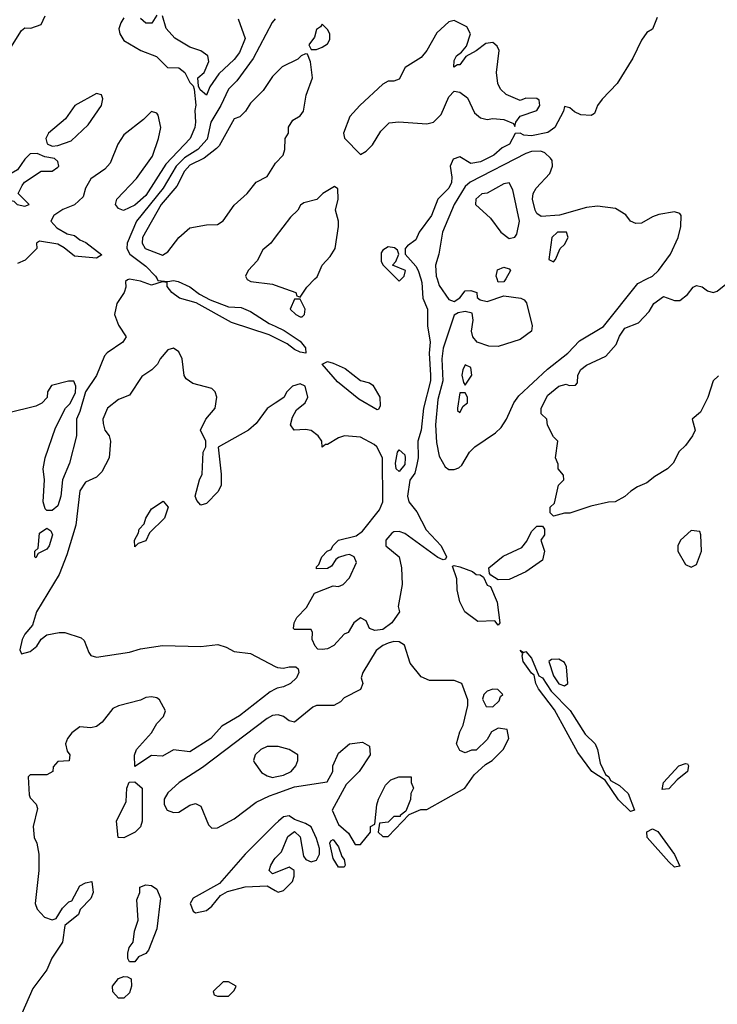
# Model space of a CAD drawing. Header units: inches. Extents: x 2348341 to 2479810, y 460419 to 613669.
# Tile 576 of 656: x 2449071 to 2451606, y 557364 to 560942. Entities that reach past the tile are written whole.
import ezdxf

# ---------------------------------------------------------------- set-up
doc = ezdxf.new("R2010")
doc.units = ezdxf.units.IN
doc.header["$MEASUREMENT"] = 0
for name, color, linetype in [('C4545', 7, 'Continuous'), ('C4546', 7, 'Continuous'), ('C4555', 7, 'Continuous'), ('C4556', 7, 'Continuous')]:
    doc.layers.add(name, color=color, linetype=linetype)

msp = doc.modelspace()

# ---------------------------------------------------------------- linework, layer by layer
at = {"layer": 'C4545', "color": 2}
for points, elevation in [([(2450000, 559785.6), (2449977.1, 559797.1), (2449841.1, 559841.1), (2449712.7, 559912.7), (2449652.3, 559930), (2449624.2, 559950), (2449607.3, 559972.7), (2449607.3, 559987.3), (2449588.7, 559988.7), (2449550, 559976.9), (2449510, 559992.3), (2449470, 559999.3), (2449463, 559997), (2449456, 559990), (2449457.3, 559970), (2449450.8, 559950), (2449424, 559910), (2449416.3, 559870), (2449430, 559831.3), (2449458, 559790), (2449446, 559770), (2449388.7, 559731.3), (2449379.5, 559720.5), (2449350, 559649), (2449310.8, 559590), (2449290, 559518), (2449277.3, 559490), (2449278.4, 559430), (2449252.7, 559330), (2449227.3, 559270), (2449221.3, 559210), (2449210, 559175.3), (2449190, 559158), (2449170, 559158), (2449164, 559164), (2449157.2, 559190), (2449161.2, 559270), (2449157.2, 559310), (2449164, 559350), (2449201.2, 559458.8), (2449238, 559530), (2449253.6, 559546.4), (2449274.6, 559585.4), (2449275.3, 559610), (2449268, 559628), (2449248.4, 559628.4), (2449187.1, 559612.9), (2449172, 559590), (2449171.6, 559568.4), (2449151.6, 559548.4), (2449130, 559538), (2449027.5, 559512.5)], 26), ([(2449570.6, 560000), (2449573.8, 559993.8), (2449610, 559990.2), (2449630, 559994.2), (2449646.8, 559990), (2449690, 559971.5), (2449724.1, 559944.1), (2449763.8, 559923.8), (2449830, 559898.8), (2449875.8, 559895.8), (2449910, 559882), (2449977.8, 559837.8), (2450000, 559827.6)], 26), ([(2449896.9, 560000), (2449898, 559998), (2449910.9, 559990.9), (2449990, 559980.5), (2450000, 559976.9)], 30), ([(2450000, 559548.2), (2449970, 559528.7), (2449930, 559474), (2449902.8, 559450), (2449792, 559388), (2449802.8, 559290), (2449802.8, 559250), (2449792.8, 559227.2), (2449750, 559184), (2449730, 559178), (2449714.6, 559194.6), (2449709, 559210), (2449724, 559270), (2449734, 559290), (2449738, 559370), (2449748, 559390), (2449748, 559410), (2449728.7, 559450), (2449748, 559490), (2449782, 559530), (2449788, 559570), (2449782, 559590), (2449770, 559602), (2449700.4, 559620.4), (2449676.4, 559636.4), (2449668.4, 559648.4), (2449661.2, 559710), (2449650, 559735.3), (2449630, 559748.7), (2449610, 559742), (2449582, 559710), (2449572, 559690), (2449552, 559670), (2449514.8, 559645.2), (2449470, 559578), (2449430, 559562), (2449391, 559530), (2449374, 559490), (2449374.4, 559474.4), (2449381, 559450), (2449396, 559430), (2449401, 559410), (2449396.3, 559350), (2449370, 559299.3), (2449350, 559279.3), (2449310, 559260.9), (2449290.5, 559230), (2449274.9, 559105.1), (2449242.5, 558997.5), (2449214.3, 558925.7), (2449133, 558790), (2449118, 558742), (2449090, 558709), (2449080.5, 558690), (2449071.6, 558651.6), (2449078, 558638), (2449110, 558646), (2449134.2, 558665.8), (2449149.3, 558690.7), (2449170, 558706), (2449215.3, 558715.3), (2449235.3, 558715.3), (2449295.3, 558695.3), (2449305.4, 558685.4), (2449322, 558642), (2449330, 558632), (2449350, 558626), (2449470, 558643), (2449510, 558655.5), (2449590, 558667.3), (2449730, 558664), (2449791, 558671), (2449822, 558662), (2449850, 558646), (2449910, 558638.8), (2450000, 558592)], 30), ([(2450000, 558509.3), (2449981.1, 558498.9), (2449870, 558412.3), (2449805.8, 558374.2), (2449766, 558330), (2449690, 558281.2), (2449630, 558288.7), (2449590, 558266), (2449550, 558268.7), (2449490, 558228), (2449488.9, 558268.9), (2449495.3, 558290), (2449550, 558351), (2449570, 558384.7), (2449594, 558410), (2449601.2, 558430), (2449579, 558470), (2449570, 558477.2), (2449550, 558481.2), (2449530, 558479.3), (2449510, 558469.2), (2449430, 558448.7), (2449410, 558439), (2449370.7, 558389.3), (2449350, 558374), (2449330, 558368.7), (2449290, 558372.7), (2449261, 558350), (2449244.7, 558330), (2449238, 558310), (2449243.6, 558283.6), (2449254, 558270), (2449251.1, 558248.9), (2449210, 558246), (2449192.7, 558227.3), (2449192, 558210), (2449170, 558198), (2449110, 558198), (2449102, 558190), (2449105.4, 558125.4), (2449110, 558114), (2449131.6, 558091.6), (2449136, 558076), (2449120.5, 558010), (2449124, 557970), (2449134, 557950), (2449140.7, 557910), (2449140.7, 557850), (2449127.3, 557730), (2449134.8, 557710), (2449161.1, 557681.1), (2449190, 557671), (2449204, 557676), (2449227.2, 557712.8), (2449250, 557736), (2449260.4, 557739.6), (2449290, 557794.8), (2449310, 557806), (2449334, 557810), (2449338.8, 557770), (2449330, 557748), (2449291.1, 557708.9), (2449284.7, 557690), (2449236, 557650), (2449227.3, 557590), (2449188.4, 557531.6), (2449170.3, 557489.7), (2449118.8, 557421.2), (2449078.8, 557330)], 30), ([(2450000, 558415), (2449990, 558414), (2449970, 558402.9), (2449735, 558225), (2449650.8, 558170), (2449610, 558132.3), (2449596.3, 558110), (2449596.3, 558090), (2449607.7, 558070), (2449630, 558060.7), (2449650, 558062), (2449690, 558087.3), (2449710, 558093.4), (2449730, 558084), (2449756.7, 558016.7), (2449770, 558004), (2449790, 558005.5), (2449850, 558037.6), (2449930, 558098.7), (2449978.4, 558121.6), (2450000, 558129.3)], 34), ([(2450000, 558300.7), (2449970, 558300.9), (2449946.8, 558290), (2449926.8, 558270), (2449921, 558250), (2449923.5, 558243.5), (2449950, 558206), (2449970, 558194), (2449990, 558188.5), (2450000, 558190.5)], 38), ([(2450000, 558019), (2449890.7, 557910), (2449797.5, 557802.5), (2449701, 557750), (2449690.8, 557730), (2449702, 557702), (2449710, 557696), (2449750, 557704.9), (2449770, 557720.7), (2449800.5, 557759.5), (2449826.6, 557773.4), (2449890, 557790.8), (2449970, 557794), (2450000, 557777.5)], 34), ([(2450000, 557842), (2449990, 557838), (2449978, 557850), (2449984, 557870), (2449995.3, 557890), (2450000, 557894.9)], 34)]:
    msp.add_lwpolyline(points, dxfattribs=dict(at, elevation=elevation))
for points, elevation in [([(2449490, 559026), (2449488.7, 559050), (2449503.1, 559076.9), (2449505.2, 559090), (2449524, 559110), (2449529.3, 559130), (2449550, 559164.7), (2449592.7, 559192.7), (2449610.8, 559170.8), (2449598, 559130), (2449542.8, 559077.2), (2449530, 559048.7), (2449502, 559038)], 30), ([(2449130, 558986), (2449126, 558990), (2449126, 559010), (2449138, 559022), (2449144, 559076), (2449170, 559094), (2449184.7, 559084.7), (2449190.5, 559070.5), (2449178, 559030), (2449170, 559018), (2449138, 559002)], 26), ([(2449450, 557969.3), (2449428.7, 557970), (2449422.7, 558030), (2449458.6, 558101.4), (2449461.2, 558150), (2449469.3, 558170.7), (2449490, 558172), (2449516, 558150), (2449516.3, 558030), (2449510.5, 558009.5), (2449491, 557990)], 30), ([(2449470, 557518), (2449464, 557530), (2449464, 557550), (2449469, 557570), (2449484, 557590), (2449489, 557630), (2449501.2, 557670), (2449496.4, 557743.6), (2449508, 557770), (2449508, 557790), (2449530, 557798), (2449550, 557796), (2449570, 557782), (2449582.8, 557750), (2449570, 557638), (2449539.8, 557560.2), (2449530, 557548.7), (2449503.5, 557536.5), (2449490, 557518)], 30), ([(2449430, 557386), (2449409.3, 557409.3), (2449409, 557430), (2449430, 557458), (2449450, 557464.7), (2449463.6, 557463.6), (2449476, 557456), (2449478, 557430), (2449470, 557406), (2449450, 557386)], 30), ([(2449830, 557446), (2449810, 557446), (2449774, 557410), (2449778, 557398), (2449790, 557394), (2449830, 557394), (2449850, 557414), (2449858, 557430)], 34)]:
    msp.add_lwpolyline(points, close=True, dxfattribs=dict(at, elevation=elevation))
at = {"layer": 'C4546', "color": 2}
for points, elevation in [([(2449039, 560841), (2449078, 560902), (2449090, 560912), (2449111.6, 560911.6), (2449150, 560924.7), (2449164, 560956)], 22), ([(2449450, 560948.7), (2449438.8, 560930), (2449431.1, 560908.9), (2449434.8, 560890), (2449450, 560866.8), (2449511.3, 560830), (2449568.2, 560808.2), (2449608.4, 560768.4), (2449650, 560766.8), (2449671.3, 560750), (2449690, 560714), (2449702, 560702), (2449704.7, 560690), (2449711.1, 560631.1), (2449707.7, 560612.3), (2449710.3, 560570), (2449708.2, 560550), (2449690.4, 560510), (2449602.7, 560417.3), (2449530, 560303.6), (2449490, 560268), (2449449.1, 560249.1), (2449430, 560255.3), (2449419, 560270), (2449424, 560290), (2449495.6, 560364.4), (2449553.7, 560446.3), (2449576.2, 560510), (2449583.7, 560550), (2449574.5, 560594.5), (2449570, 560602), (2449550, 560608.7), (2449521.3, 560578.7), (2449450, 560523.7), (2449428.2, 560490), (2449399.5, 560420.5), (2449381.1, 560398.9), (2449330, 560364), (2449311, 560330), (2449302, 560298), (2449270.9, 560269.1), (2449227.7, 560252.3), (2449196, 560230), (2449184.7, 560210), (2449205.8, 560185.8), (2449244.2, 560164.2), (2449270, 560157.1), (2449290, 560141.6), (2449312.3, 560132.3), (2449370, 560088), (2449350, 560075.3), (2449270, 560082.7), (2449233.3, 560113.3), (2449210, 560126), (2449143.5, 560136.5), (2449132, 560130), (2449134, 560110), (2449091.6, 560068.4), (2449063.6, 560056.4)], 22), ([(2450000, 560944.7), (2449988, 560932), (2449919.1, 560800.9), (2449860.4, 560719.6), (2449830, 560689.5), (2449802.4, 560630), (2449766.3, 560570), (2449752.3, 560507.7), (2449718.3, 560470), (2449670, 560439.3), (2449640.2, 560410), (2449592.1, 560330), (2449495.8, 560210), (2449462, 560130), (2449460.3, 560110), (2449471.4, 560090), (2449530, 560046.3), (2449565.3, 560010), (2449570.6, 560000)], 26), ([(2449570, 560958), (2449550.9, 560929.1), (2449530, 560928.7), (2449510, 560946)], 22), ([(2449865.4, 560945.4), (2449890, 560874), (2449870, 560822.7), (2449850, 560797.2), (2449795.2, 560744.8), (2449762, 560698), (2449750, 560668), (2449727.3, 560687.3), (2449720.4, 560700.4), (2449718, 560730), (2449742, 560750), (2449759, 560790), (2449755.3, 560810), (2449730, 560828.7), (2449690, 560842), (2449634.5, 560874.5), (2449604, 560910), (2449590, 560955.3)], 22), ([(2450000, 560745.3), (2449990, 560735.3), (2449955.3, 560684.7), (2449910, 560638), (2449892, 560610), (2449870.6, 560589.4), (2449850, 560582), (2449796.2, 560483.8), (2449786.6, 560473.4), (2449741.3, 560438.7), (2449690, 560412.9), (2449670, 560391.3), (2449642.5, 560337.5), (2449585, 560270), (2449518, 560150), (2449516.3, 560130), (2449527.3, 560110), (2449590, 560086), (2449610, 560098), (2449650, 560150.8), (2449690, 560186), (2449750, 560196.3), (2449790, 560197.3), (2449810, 560210.6), (2449850, 560267.3), (2449897.2, 560310), (2449930, 560351.3), (2449970, 560372), (2450000.1, 560419.9)], 30), ([(2450000, 560151.2), (2449984, 560130), (2449954.6, 560105.4), (2449934.4, 560065.6), (2449901, 560030), (2449891.3, 560010), (2449896.9, 560000)], 30)]:
    msp.add_lwpolyline(points, dxfattribs=dict(at, elevation=elevation))
at = {"layer": 'C4546', "color": 2, "elevation": 22}
for points in [[(2449350, 560673.2), (2449271.3, 560630), (2449238, 560582), (2449176, 560530), (2449166.8, 560510), (2449171.3, 560491.3), (2449190, 560482), (2449210, 560484.7), (2449258, 560502), (2449320.2, 560559.8), (2449368.7, 560630), (2449374, 560654), (2449368.4, 560668.4)], [(2449135.3, 560455.3), (2449110, 560454), (2449090, 560435.3), (2449063.5, 560396.5), (2449018, 560370), (2448982, 560330), (2448978, 560310), (2448990, 560292), (2449010, 560292), (2449050, 560282), (2449062, 560270), (2449090, 560264.7), (2449106, 560270), (2449066, 560310), (2449080.2, 560339.8), (2449088.7, 560351.3), (2449150, 560392), (2449190, 560391.3), (2449210, 560406), (2449214, 560410), (2449210, 560426), (2449198, 560438), (2449163.1, 560443.1)]]:
    msp.add_lwpolyline(points, close=True, dxfattribs=at)
at = {"layer": 'C4555', "color": 2}
for points, elevation in [([(2450000, 559976.9), (2450074, 559950), (2450078, 559938), (2450090, 559934), (2450114, 559970), (2450144, 560000)], 30), ([(2450528.7, 560000), (2450532.7, 559987.3), (2450536.3, 559930), (2450552.7, 559890), (2450552.7, 559830), (2450562.4, 559770), (2450558.7, 559730), (2450563.7, 559650), (2450563.1, 559630), (2450538.7, 559530), (2450530.3, 559450), (2450517.1, 559410), (2450518.7, 559350), (2450514.6, 559325.4), (2450506.4, 559293.6), (2450488.7, 559268.7), (2450480.3, 559210), (2450484.4, 559190), (2450514.1, 559154.1), (2450548.3, 559088.3), (2450602.2, 559030), (2450621.6, 558990), (2450618.3, 558981.7), (2450610, 558979.6), (2450590, 558987.3), (2450470, 559074.5), (2450450, 559081.6), (2450430, 559081.2), (2450423.4, 559076.6), (2450402, 559050), (2450402, 559030), (2450450.4, 558990), (2450458.7, 558950), (2450461.1, 558890), (2450446, 558810), (2450450.7, 558790), (2450422.8, 558750), (2450390, 558725.6), (2450362, 558722), (2450342, 558730), (2450330, 558758), (2450310, 558768.7), (2450284.7, 558750), (2450264.7, 558715.3), (2450250, 558709), (2450212.4, 558667.6), (2450190, 558656), (2450170, 558653.2), (2450154.6, 558654.6), (2450145.2, 558665.2), (2450134, 558690), (2450135.3, 558715.3), (2450130, 558726), (2450070, 558726), (2450066, 558730), (2450068, 558750), (2450078, 558770), (2450113.6, 558806.4), (2450142, 558858), (2450210, 558884.7), (2450230, 558882), (2450246, 558890), (2450270, 558914), (2450295.3, 558970), (2450286, 558990), (2450270, 558998), (2450256.4, 558996.4), (2450230, 558988), (2450219.6, 558980.4), (2450203.6, 558956.4), (2450190, 558948), (2450150, 558946), (2450150, 558954), (2450158, 558962), (2450169, 558990), (2450188.7, 559010), (2450203.1, 559016.9), (2450209, 559030), (2450230, 559050.7), (2450294, 559066), (2450316.5, 559083.5), (2450378.7, 559161.3), (2450391, 559190), (2450389.2, 559350), (2450369.3, 559389.3), (2450358.6, 559398.6), (2450310, 559425.2), (2450250.9, 559429.1), (2450230, 559422), (2450190, 559398), (2450182, 559398), (2450170, 559388), (2450168.7, 559410), (2450155.3, 559430), (2450130, 559449), (2450110, 559453.2), (2450068.7, 559450), (2450055.3, 559470), (2450062, 559498), (2450076.4, 559523.6), (2450108, 559550), (2450118, 559570), (2450108, 559610), (2450090, 559619), (2450062, 559610), (2450042, 559590), (2450031.3, 559568.7), (2450000, 559548.2)], 30), ([(2450441.9, 560000), (2450450, 559992), (2450458, 560000)], 30), ([(2450587.4, 560000), (2450595.6, 559975.6), (2450630, 559924.7), (2450650, 559918), (2450670, 559931.3), (2450690, 559956), (2450710, 559958), (2450732, 559950), (2450732.7, 559932.7), (2450743.6, 559923.6), (2450770, 559918), (2450830, 559938), (2450892, 559930), (2450904, 559924), (2450912.5, 559912.5), (2450933.4, 559830), (2450930.3, 559809.7), (2450890, 559779.5), (2450810, 559754.7), (2450776.1, 559756.1), (2450733.2, 559770), (2450717, 559790), (2450712.3, 559810), (2450719, 559850), (2450715.3, 559875.3), (2450690, 559882), (2450663.6, 559876.4), (2450650, 559868), (2450610, 559748.7), (2450605.2, 559710), (2450608.3, 559630), (2450590, 559562), (2450581.3, 559470), (2450585.3, 559405.2), (2450595.6, 559355.6), (2450617.5, 559317.5), (2450630, 559306.8), (2450650, 559306.8), (2450667, 559313), (2450677.2, 559322.8), (2450705.1, 559370), (2450724.5, 559390), (2450799.8, 559440.2), (2450820.6, 559459.4), (2450839.7, 559490), (2450866.6, 559550), (2450884.5, 559575.5), (2450988.5, 559671.5), (2451062, 559730), (2451105.1, 559774.9), (2451192.5, 559827.5), (2451316.6, 559983.4), (2451349.4, 560000)], 34), ([(2450836.8, 560000), (2450830, 559988.7), (2450810, 559988), (2450806, 560000)], 34), ([(2451610, 559648), (2451591, 559629), (2451570.6, 559569.4), (2451544.7, 559515.3), (2451514, 559490), (2451524.7, 559450), (2451516, 559430), (2451490, 559394), (2451467.5, 559372.5), (2451444.7, 559330), (2451424.7, 559310), (2451378, 559282), (2451350, 559259), (2451316, 559244), (2451291, 559229), (2451270, 559208.7), (2451234, 559190), (2451210, 559188.7), (2451146.4, 559173.6), (2451070, 559148.7), (2451050, 559148.7), (2451010, 559138), (2450998, 559150), (2450998, 559170), (2451014.6, 559185.4), (2451029, 559251), (2451048, 559270), (2451047.3, 559287.3), (2451028, 559310), (2451027.3, 559327.3), (2451018, 559350), (2451026, 559410), (2451010, 559426), (2450988.4, 559468.4), (2450986, 559490), (2450966, 559510), (2450966, 559530), (2450990, 559578), (2451030, 559610.6), (2451056.9, 559616.9), (2451067.3, 559612.7), (2451090, 559614), (2451098, 559622), (2451099, 559650), (2451110, 559670.8), (2451130, 559686), (2451200.4, 559719.6), (2451238.6, 559761.4), (2451250, 559791.3), (2451270, 559821), (2451319.3, 559840.7), (2451358, 559882), (2451375.3, 559910), (2451410, 559936), (2451450, 559922), (2451470, 559922), (2451497.2, 559942.8), (2451518, 559970), (2451530, 559976), (2451550, 559971), (2451570, 559956), (2451590, 559951), (2451604.7, 559955.3), (2451660.4, 559999.6)], 30), ([(2450000, 559827.6), (2450032.5, 559812.5), (2450090, 559774), (2450110.2, 559750), (2450110.5, 559730), (2450090, 559733.3), (2450070, 559743.1), (2450043.6, 559763.6), (2450000, 559785.6)], 26), ([(2450000, 558129.3), (2450070, 558154.6), (2450188, 558172), (2450208.7, 558210), (2450209.2, 558230), (2450230, 558276), (2450270, 558310.8), (2450316.9, 558316.9), (2450342, 558302), (2450344.7, 558270), (2450304.7, 558210), (2450256.9, 558163.1), (2450206.8, 558070), (2450230, 558017.3), (2450266.2, 557986.2), (2450290, 557944.7), (2450310, 557944.7), (2450346, 557990), (2450346, 558010), (2450362, 558018), (2450368.4, 558088.4), (2450375.3, 558110), (2450400.2, 558159.8), (2450420.2, 558179.8), (2450449.1, 558190.9), (2450491.1, 558191.1), (2450494, 558190), (2450494, 558170), (2450502, 558150), (2450492, 558130), (2450491.6, 558108.4), (2450474, 558066), (2450454, 558050), (2450454, 558046), (2450430, 558046), (2450410, 558026), (2450378, 558022), (2450374, 557990), (2450390, 557974), (2450410, 557974), (2450486, 558054), (2450528.4, 558071.6), (2450550, 558072), (2450688.7, 558150), (2450722.7, 558197.3), (2450764, 558236), (2450788, 558250), (2450828, 558290), (2450848, 558330), (2450842, 558362), (2450810, 558368), (2450785.4, 558354.6), (2450770, 558326), (2450730, 558288), (2450712.7, 558287.3), (2450690, 558278), (2450670, 558286), (2450658, 558310), (2450670, 558354), (2450682, 558378), (2450699, 558450), (2450699, 558470), (2450677.2, 558530), (2450650, 558540.7), (2450560.2, 558540.2), (2450530, 558554), (2450490, 558604), (2450469.5, 558669.5), (2450450, 558680.9), (2450430, 558682.4), (2450410, 558676.4), (2450390, 558668), (2450366, 558650), (2450318, 558570), (2450312, 558550), (2450318, 558530), (2450310, 558508), (2450250, 558478), (2450236.8, 558463.2), (2450212, 558450), (2450150, 558449.2), (2450136.8, 558443.2), (2450070, 558389), (2450050, 558394), (2450029.4, 558409.4), (2450010, 558416), (2450000, 558415)], 34), ([(2450000, 558592), (2450007.9, 558587.9), (2450030, 558584.9), (2450050, 558590.8), (2450074, 558590), (2450083.6, 558583.6), (2450086, 558570), (2450077.3, 558550), (2450054.8, 558530), (2450030, 558517.6), (2450006.9, 558513.1), (2450000, 558509.3)], 30), ([(2450000, 558190.5), (2450030, 558196.4), (2450058, 558210), (2450074.5, 558230), (2450082, 558250), (2450081.2, 558270), (2450050, 558289.4), (2450010, 558300.7), (2450000, 558300.7)], 38), ([(2450000, 557894.9), (2450022, 557918), (2450046, 557974), (2450070, 557992), (2450090, 557972), (2450102.5, 557902.5), (2450110.5, 557890.5), (2450130, 557882), (2450150, 557887.3), (2450160.5, 557910), (2450160.9, 557930), (2450150, 557967), (2450130, 558009.2), (2450110, 558021.2), (2450070, 558035.3), (2450050, 558048.7), (2450030, 558045.2), (2450011, 558030), (2450000, 558019)], 34), ([(2450000, 557777.5), (2450010, 557772), (2450030, 557778), (2450062, 557810), (2450068.7, 557830), (2450068, 557850), (2450050, 557862), (2450000, 557842)], 34)]:
    msp.add_lwpolyline(points, dxfattribs=dict(at, elevation=elevation))
for points, elevation in [([(2450090, 559926), (2450070, 559926), (2450054, 559890), (2450074, 559870), (2450090, 559862), (2450098, 559862), (2450106, 559870), (2450108, 559890)], 30), ([(2450370, 559523.6), (2450303.5, 559563.5), (2450225.9, 559625.9), (2450169.6, 559690.4), (2450190, 559700.4), (2450210, 559693.4), (2450253.9, 559673.9), (2450310, 559630.3), (2450342, 559622), (2450354.3, 559614.3), (2450379.7, 559570), (2450380.9, 559539.1), (2450375.1, 559524.9)], 26), ([(2450690, 559688), (2450681, 559670), (2450678, 559650), (2450683.6, 559623.6), (2450690, 559614), (2450714, 559650), (2450710, 559678)], 38), ([(2450690, 559586), (2450670, 559586), (2450662, 559530), (2450662, 559522), (2450670, 559514), (2450682, 559538), (2450698, 559550), (2450698, 559570)], 38), ([(2450450, 559299.5), (2450439.5, 559310), (2450436.9, 559330), (2450443.6, 559370), (2450450, 559379.1), (2450470, 559361), (2450472.1, 559350), (2450470, 559325.2)], 26), ([(2450810, 558906), (2450783.1, 558923.1), (2450778, 558930), (2450775.3, 558950), (2450827.5, 558992.5), (2450896, 559024), (2450913.6, 559046.4), (2450930, 559082), (2450950, 559102), (2450970, 559102), (2450978, 559090), (2450978, 559070), (2450964.7, 559050), (2450978, 559010), (2450970, 558978), (2450910, 558935.3), (2450850, 558908)], 30), ([(2451510, 559086), (2451472, 559050), (2451462, 559030), (2451462, 559010), (2451490, 558962), (2451510, 558952), (2451530, 558962), (2451548, 559010), (2451546, 559070), (2451542, 559082)], 34), ([(2450810, 558742), (2450797.2, 558757.2), (2450735.3, 558755.3), (2450688, 558790), (2450670, 558826), (2450660.9, 558870), (2450658.9, 558910), (2450644.1, 558955.9), (2450650, 558958.8), (2450670, 558954), (2450716.2, 558936.2), (2450730, 558926.4), (2450744.5, 558924.5), (2450756, 558916), (2450770, 558887.3), (2450782, 558882), (2450805.5, 558825.5), (2450816, 558750)], 30), ([(2450902, 558642), (2450910, 558645.5), (2450930, 558621.3), (2450957.6, 558557.6), (2450970, 558550.3), (2451002.1, 558502.1), (2451071.5, 558431.5), (2451125.9, 558345.9), (2451162, 558310), (2451170.3, 558290.3), (2451180.2, 558240.2), (2451199.1, 558199.1), (2451212, 558190), (2451217.1, 558177.1), (2451250, 558159.6), (2451281.7, 558130), (2451304.7, 558070), (2451290, 558064.5), (2451246.8, 558106.8), (2451198.7, 558178.7), (2451149.7, 558209.7), (2451098.5, 558278.5), (2451013.7, 558433.7), (2450955.8, 558510), (2450946.4, 558530), (2450940.2, 558560.2), (2450930, 558567.3), (2450900.9, 558610), (2450896.2, 558630), (2450898.6, 558638.6), (2450890, 558651)], 30), ([(2451030, 558618), (2451003.6, 558616.4), (2450994, 558610), (2451010, 558558), (2451030, 558528.4), (2451050, 558521), (2451062, 558530), (2451058, 558590), (2451050, 558606)], 34), ([(2450790, 558508.7), (2450770, 558502), (2450758, 558490), (2450752.7, 558472.7), (2450766.4, 558446.4), (2450790, 558444.7), (2450813.6, 558466.4), (2450818, 558482), (2450826, 558490), (2450808, 558508)], 34), ([(2451404.8, 558144.8), (2451409.8, 558170.2), (2451466, 558230), (2451490, 558238.8), (2451497.3, 558237.3), (2451501, 558230), (2451497.3, 558210), (2451460.3, 558179.7), (2451430, 558147)], 30), ([(2451450, 557862.4), (2451430, 557881.3), (2451351.3, 557970), (2451350, 557990.5), (2451370, 558001.1), (2451390, 557992), (2451450, 557908), (2451470, 557866)], 30), ([(2450250, 557862.7), (2450230, 557862.9), (2450210, 557894), (2450198.4, 557950), (2450201.7, 557958.3), (2450210, 557963), (2450230, 557936.3), (2450241.6, 557901.6), (2450250.3, 557890), (2450254, 557870)], 30)]:
    msp.add_lwpolyline(points, close=True, dxfattribs=dict(at, elevation=elevation))
at = {"layer": 'C4556', "color": 2}
for points, elevation in [([(2450650, 560939), (2450630, 560934), (2450586.4, 560893.6), (2450550.4, 560829.6), (2450530, 560804), (2450471.6, 560768.4), (2450450, 560726), (2450430, 560718), (2450410, 560718), (2450390, 560708), (2450306.8, 560630), (2450270.7, 560590), (2450247.7, 560530), (2450250.9, 560510.9), (2450310, 560452), (2450330, 560464.7), (2450352.5, 560487.5), (2450383.2, 560536.8), (2450413.2, 560566.8), (2450449.1, 560570.9), (2450550, 560563.8), (2450574, 560570), (2450602.5, 560597.5), (2450630, 560662), (2450650, 560682), (2450670, 560678), (2450698, 560658), (2450723, 560603), (2450744.9, 560584.9), (2450770, 560578.8), (2450790, 560582.8), (2450830, 560578.8), (2450864.7, 560564.7), (2450870, 560554), (2450874, 560570), (2450890, 560591.3), (2450950, 560611.3), (2450961.2, 560630), (2450958, 560650), (2450950, 560655.3), (2450910, 560657.2), (2450890, 560648.7), (2450838, 560670), (2450818, 560690), (2450808.7, 560710), (2450804, 560750), (2450813.2, 560830), (2450805.6, 560845.6), (2450790, 560859), (2450764.5, 560855.5), (2450730, 560828.7), (2450691.6, 560808.4), (2450670, 560778), (2450662, 560778), (2450648.9, 560768.9), (2450650, 560794), (2450658, 560810), (2450676.4, 560823.6), (2450694.6, 560845.4), (2450709, 560890), (2450696, 560916)], 30), ([(2450170, 560926), (2450164.7, 560915.3), (2450150, 560906), (2450142, 560878), (2450122, 560850), (2450130, 560834), (2450150, 560834), (2450170, 560842), (2450190, 560854), (2450198, 560870), (2450198, 560890), (2450190, 560906)], 30), ([(2450848.9, 560348.9), (2450830, 560346), (2450770, 560312), (2450750, 560309.2), (2450728, 560290), (2450727.3, 560270), (2450781.1, 560221.1), (2450818.8, 560170), (2450850, 560147.3), (2450870, 560151.3), (2450877, 560163), (2450887.3, 560210), (2450863.2, 560323.2)], 38), ([(2451058, 560170), (2451024.7, 560170), (2451004, 560150), (2450994, 560070), (2451010, 560062), (2451018, 560070), (2451035.3, 560110), (2451050, 560124.7), (2451064, 560150)], 38)]:
    msp.add_lwpolyline(points, close=True, dxfattribs=dict(at, elevation=elevation))
for points, elevation in [([(2451387.3, 560950), (2451370, 560908), (2451350, 560895.3), (2451330, 560868), (2451298.5, 560801.5), (2451242, 560710), (2451187.3, 560652.7), (2451170.5, 560630), (2451159.1, 560600.9), (2451146.8, 560593.2), (2451110, 560596), (2451086.8, 560606.8), (2451070, 560622), (2451050, 560626), (2451046.8, 560610), (2451014.9, 560550), (2450990, 560532), (2450930, 560519.6), (2450902.5, 560522.5), (2450890, 560529), (2450871.3, 560528.7), (2450850.7, 560490), (2450824.2, 560475.8), (2450793.4, 560450), (2450744.8, 560424.8), (2450710, 560419.3), (2450670, 560444), (2450645.5, 560434.5), (2450634.8, 560410), (2450641.6, 560370), (2450639.5, 560350), (2450630.3, 560330), (2450590.6, 560290), (2450567.7, 560230), (2450523, 560170), (2450510, 560142), (2450479.6, 560120.4), (2450472, 560110), (2450472, 560090), (2450510, 560046.8), (2450519.3, 560030), (2450528.7, 560000)], 30), ([(2450000.1, 560419.9), (2450028.7, 560450), (2450034, 560470), (2450035.3, 560510), (2450048, 560530), (2450048.4, 560551.6), (2450063.1, 560576.9), (2450090, 560592), (2450102, 560610), (2450112.5, 560667.5), (2450135.3, 560730), (2450128.4, 560788.4), (2450116.4, 560816.4), (2450110, 560818), (2450094, 560810), (2450082, 560798), (2450024.7, 560770), (2450000, 560745.3)], 30), ([(2451349.4, 560000), (2451370, 560010.4), (2451391.8, 560030), (2451435.1, 560090), (2451463.7, 560150), (2451472.7, 560190), (2451474, 560230), (2451470, 560238), (2451450, 560244), (2451393.6, 560233.6), (2451370, 560226), (2451330, 560202.7), (2451310, 560201.2), (2451290, 560209.3), (2451272.9, 560232.9), (2451236.1, 560256.1), (2451170, 560264.7), (2451130, 560259.7), (2451031.8, 560231.8), (2450966.2, 560226.2), (2450950, 560237.2), (2450944.2, 560250), (2450934, 560290), (2450937, 560310), (2450947.3, 560330), (2450996.6, 560383.4), (2451007, 560410), (2451006, 560430), (2450999.1, 560439.1), (2450978.5, 560458.5), (2450964.7, 560464.7), (2450930, 560463.1), (2450910, 560455.1), (2450708.3, 560351.7), (2450690, 560335.6), (2450649.3, 560270.7), (2450607.2, 560170), (2450593.7, 560090), (2450581.7, 560050), (2450584, 560010), (2450587.4, 560000)], 34), ([(2450144, 560000), (2450152, 560008), (2450169.6, 560050.4), (2450198.9, 560081.1), (2450218, 560110), (2450229.3, 560190), (2450229.2, 560209.2), (2450219, 560250), (2450228.7, 560290), (2450227.3, 560327.3), (2450215.3, 560335.3), (2450172, 560310), (2450151, 560289), (2450103.6, 560276.4), (2450091.6, 560268.4), (2450082, 560250), (2450055.3, 560224.7), (2450000, 560151.2)], 30), ([(2450458, 560000), (2450468, 560010), (2450473.2, 560030), (2450426, 560050), (2450437.2, 560062.8), (2450449, 560090), (2450444, 560104), (2450433.2, 560113.2), (2450410, 560116), (2450390, 560104), (2450384.9, 560095.1), (2450384.7, 560064.7), (2450390, 560051.3), (2450441.9, 560000)], 30), ([(2450806, 560000), (2450802.7, 560010), (2450807.6, 560032.4), (2450830, 560042.8), (2450850, 560036), (2450854.8, 560030), (2450836.8, 560000)], 34)]:
    msp.add_lwpolyline(points, dxfattribs=dict(at, elevation=elevation))

doc.saveas('drawing.dxf')
